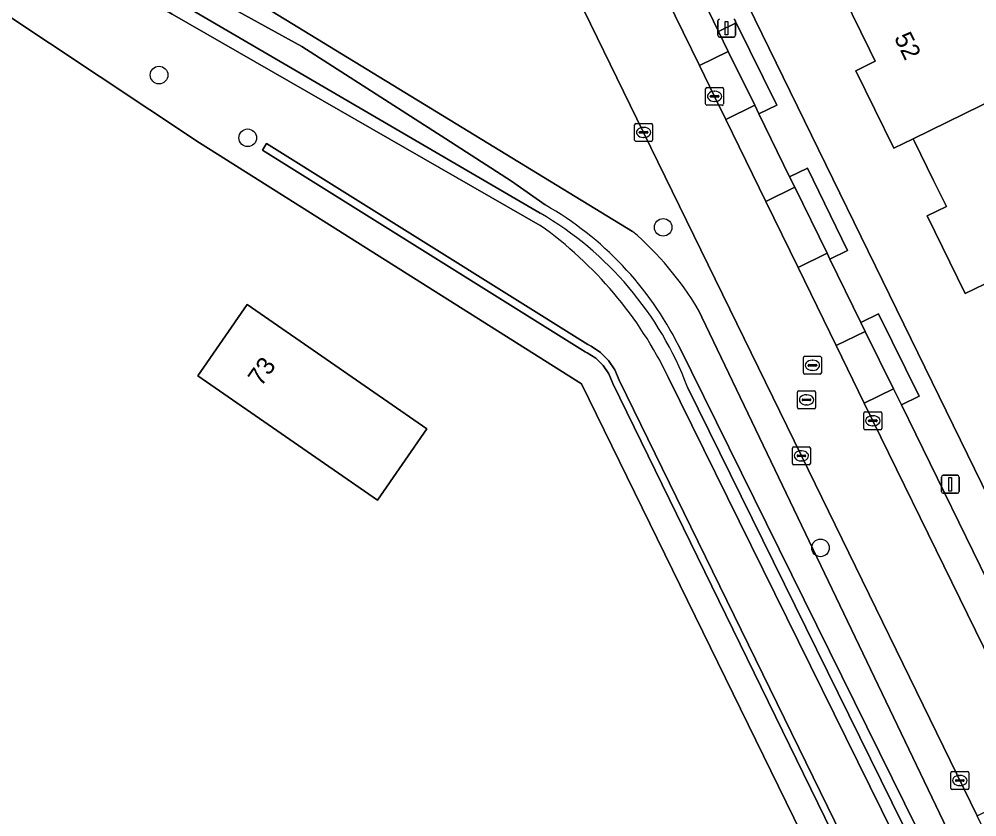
# Model space of a CAD drawing. Extents: x 160455 to 162082, y 388339 to 389736.
# Drawn here: x 160594.9 to 160648.2, y 388886.5 to 388930.9 of the extents above; entities that cross this region are included whole.
import ezdxf

# ---------------------------------------------------------------- set-up
doc = ezdxf.new("R2010")
doc.units = 0
for name, color, linetype in [('IMGEO_Boom', 7, 'Continuous'), ('IMGEO_Erf', 7, 'Continuous'), ('IMGEO_Groenvoorziening', 7, 'Continuous'), ('IMGEO_Haag', 7, 'Continuous'), ('IMGEO_Kolk', 7, 'Continuous'), ('IMGEO_Lichtmast', 7, 'Continuous'), ('IMGEO_Oever', 7, 'Continuous'), ('IMGEO_Pand', 7, 'Continuous'), ('IMGEO_Pand_nummerreeks', 7, 'Continuous'), ('IMGEO_Parkeervlak_open', 7, 'Continuous'), ('IMGEO_Rijbaan_lokaal_gesloten', 7, 'Continuous'), ('IMGEO_Rioolput', 7, 'Continuous'), ('IMGEO_Voetpad_open', 7, 'Continuous'), ('IMGEO_Waterloop', 7, 'Continuous')]:
    doc.layers.add(name, color=color, linetype=linetype)

msp = doc.modelspace()

# ---------------------------------------------------------------- linework, layer by layer
at = {"layer": 'IMGEO_Boom'}
for centre in [(160602.711, 388927.773), (160607.647, 388924.283), (160630.776, 388919.3), (160639.533, 388901.464)]:
    msp.add_circle(centre, 0.489, dxfattribs=at)
at = {"layer": 'IMGEO_Erf'}
for points in [[(160626.224, 388910.601), (160605.955, 388923.367), (160604.958, 388924.006), (160591.062, 388933.242), (160554.786, 388954.994), (160549.577, 388958.117), (160548.847, 388958.571), (160547.705, 388955.023), (160547.57, 388954.603), (160547.996, 388954.609), (160548.691, 388954.505), (160549.504, 388954.293), (160553.273, 388951.494), (160551.28, 388947.987), (160550.48, 388945.512), (160506.381, 388848.187), (160613.222, 388781.291), (160619.273, 388780.316), (160676.573, 388807.682), (160664.626, 388832.146)], [(160614.868, 388904.127), (160604.868, 388911.046), (160607.608, 388915.007), (160617.608, 388908.088)]]:
    msp.add_lwpolyline(points, close=True, dxfattribs=at)
for points in [[(160626.809, 388949.464), (160655.206, 388891.323)], [(160648.662, 388916.139), (160647.584, 388915.612), (160645.466, 388919.935), (160646.543, 388920.463), (160645.831, 388921.913), (160644.771, 388924.072), (160644.696, 388924.225), (160643.618, 388923.698), (160641.506, 388928.017), (160642.584, 388928.544), (160642.261, 388929.203), (160640.812, 388932.164)]]:
    msp.add_lwpolyline(points, dxfattribs=at)
at = {"layer": 'IMGEO_Groenvoorziening'}
for points in [[(160596.697, 388945.623), (160570.685, 388960.626), (160553.452, 388970.422), (160553.111, 388969.456), (160554.407, 388968.843), (160552.779, 388963.97), (160600.244, 388936.257), (160605.155, 388933.691), (160629.073, 388919.075)], [(160551.449, 388961.312), (160550.583, 388959.089), (160549.201, 388959.67), (160548.847, 388958.571), (160549.577, 388958.117), (160554.786, 388954.994), (160591.062, 388933.242), (160604.958, 388924.006), (160605.955, 388923.367), (160626.224, 388910.601), (160664.626, 388832.146)], [(160623.933, 388919.407), (160603.448, 388931.153), (160598.945, 388933.833), (160551.449, 388961.312)], [(160571.444, 388750), (160571.754, 388750.166), (160572.065, 388750.329), (160607.803, 388767.824), (160687.247, 388806.714), (160686.973, 388807.274), (160686.045, 388809.17), (160684.847, 388811.633), (160677.31, 388827.125), (160668.584, 388844.978), (160659.808, 388862.897), (160659.071, 388864.445), (160648.25, 388886.548), (160638.47, 388906.585), (160629.688, 388924.586), (160620.814, 388942.765), (160619.643, 388945.116), (160619.032, 388946.319), (160618.392, 388947.991), (160617.059, 388948.01), (160612.318, 388945.878)], [(160632.719, 388914.731), (160654.274, 388869.794), (160679.394, 388816.794), (160677.9, 388815.979), (160631.061, 388910.967)]]:
    msp.add_lwpolyline(points, dxfattribs=at)
for points in [[(160678.293, 388808.574), (160628.33, 388910.796), (160628.082, 388911.372), (160627.729, 388911.891), (160627.283, 388912.333), (160626.762, 388912.683), (160626.574, 388912.777), (160608.695, 388923.959), (160608.477, 388923.597), (160626.439, 388912.364), (160626.539, 388912.317), (160627.025, 388912.014), (160627.436, 388911.616), (160627.756, 388911.141), (160627.97, 388910.61), (160677.93, 388808.386)], [(160627.97, 388910.61), (160627.756, 388911.141), (160627.436, 388911.616), (160627.025, 388912.014), (160626.539, 388912.317), (160626.439, 388912.364), (160608.477, 388923.597), (160608.695, 388923.959), (160626.574, 388912.777), (160626.762, 388912.683), (160627.283, 388912.333), (160627.729, 388911.891), (160628.082, 388911.372), (160628.33, 388910.796), (160678.293, 388808.574), (160677.93, 388808.386)]]:
    msp.add_lwpolyline(points, close=True, dxfattribs=at)
for centre, radius, start, end in [((160611.002, 388901.256), 22.286, 25.832, 54.5335), ((160617.674, 388905.806), 17.493, 30.6783, 49.3364)]:
    msp.add_arc(centre, radius, start, end, dxfattribs=at)
at = {"layer": 'IMGEO_Haag'}
msp.add_lwpolyline([(160678.293, 388808.574), (160628.33, 388910.796), (160628.082, 388911.372), (160627.729, 388911.891), (160627.283, 388912.333), (160626.762, 388912.683), (160626.574, 388912.777), (160608.695, 388923.959), (160608.477, 388923.597), (160626.439, 388912.364), (160626.539, 388912.317), (160627.025, 388912.014), (160627.436, 388911.616), (160627.756, 388911.141), (160627.97, 388910.61), (160677.93, 388808.386)], close=True, dxfattribs=at)
at = {"layer": 'IMGEO_Kolk'}
for p, q in [((160633.138, 388926.163), (160633.138, 388927.015)), ((160633.213, 388927.089), (160634.065, 388927.089)), ((160634.139, 388927.015), (160634.139, 388926.163)), ((160633.397, 388926.583), (160633.397, 388926.595)), ((160633.835, 388926.546), (160633.437, 388926.546)), ((160633.44, 388926.632), (160633.838, 388926.632)), ((160633.626, 388926.869), (160633.651, 388926.869)), ((160633.881, 388926.595), (160633.881, 388926.583)), ((160634.065, 388926.089), (160633.213, 388926.089)), ((160633.649, 388926.309), (160633.624, 388926.309)), ((160629.185, 388924.158), (160629.185, 388925.01)), ((160629.26, 388925.084), (160630.112, 388925.084)), ((160629.673, 388924.864), (160629.698, 388924.864)), ((160630.186, 388925.01), (160630.186, 388924.158)), ((160629.444, 388924.578), (160629.444, 388924.59)), ((160629.882, 388924.541), (160629.484, 388924.541)), ((160629.487, 388924.627), (160629.885, 388924.627)), ((160629.696, 388924.304), (160629.671, 388924.304)), ((160629.928, 388924.59), (160629.928, 388924.578)), ((160630.112, 388924.084), (160629.26, 388924.084)), ((160641.945, 388908.113), (160641.945, 388908.965)), ((160642.02, 388909.039), (160642.872, 388909.039)), ((160642.433, 388908.819), (160642.458, 388908.819)), ((160642.946, 388908.965), (160642.946, 388908.113)), ((160642.204, 388908.533), (160642.204, 388908.545)), ((160642.642, 388908.496), (160642.244, 388908.496)), ((160642.247, 388908.582), (160642.645, 388908.582)), ((160642.688, 388908.545), (160642.688, 388908.533)), ((160642.872, 388908.039), (160642.02, 388908.039)), ((160642.456, 388908.259), (160642.431, 388908.259)), ((160637.967, 388906.159), (160637.967, 388907.011)), ((160638.042, 388907.085), (160638.894, 388907.085)), ((160638.455, 388906.865), (160638.48, 388906.865)), ((160638.968, 388907.011), (160638.968, 388906.159)), ((160638.226, 388906.579), (160638.226, 388906.591)), ((160638.664, 388906.542), (160638.266, 388906.542)), ((160638.269, 388906.628), (160638.667, 388906.628)), ((160638.478, 388906.305), (160638.453, 388906.305)), ((160638.71, 388906.591), (160638.71, 388906.579)), ((160638.894, 388906.085), (160638.042, 388906.085)), ((160646.787, 388888.094), (160646.787, 388888.946)), ((160646.862, 388889.02), (160647.714, 388889.02)), ((160647.089, 388888.563), (160647.487, 388888.563)), ((160647.275, 388888.8), (160647.3, 388888.8)), ((160647.788, 388888.946), (160647.788, 388888.094)), ((160647.714, 388888.02), (160646.862, 388888.02)), ((160647.046, 388888.514), (160647.046, 388888.526)), ((160647.484, 388888.477), (160647.086, 388888.477)), ((160647.298, 388888.24), (160647.273, 388888.24)), ((160647.53, 388888.526), (160647.53, 388888.514))]:
    msp.add_line(p, q, dxfattribs=at)
for points in [[(160633.138, 388926.163), (160633.138, 388927.015)], [(160633.213, 388927.089), (160634.065, 388927.089)], [(160634.139, 388927.015), (160634.139, 388926.163)], [(160634.065, 388926.089), (160633.213, 388926.089)], [(160629.185, 388924.158), (160629.185, 388925.01)], [(160629.26, 388925.084), (160630.112, 388925.084)], [(160630.186, 388925.01), (160630.186, 388924.158)], [(160630.112, 388924.084), (160629.26, 388924.084)], [(160641.945, 388908.113), (160641.945, 388908.965)], [(160642.02, 388909.039), (160642.872, 388909.039)], [(160642.946, 388908.965), (160642.946, 388908.113)], [(160642.872, 388908.039), (160642.02, 388908.039)], [(160637.967, 388906.159), (160637.967, 388907.011)], [(160638.042, 388907.085), (160638.894, 388907.085)], [(160638.968, 388907.011), (160638.968, 388906.159)], [(160638.894, 388906.085), (160638.042, 388906.085)], [(160646.787, 388888.094), (160646.787, 388888.946)], [(160646.862, 388889.02), (160647.714, 388889.02)], [(160647.788, 388888.946), (160647.788, 388888.094)], [(160647.714, 388888.02), (160646.862, 388888.02)]]:
    msp.add_lwpolyline(points, dxfattribs=at)
for centre, radius, start, end in [((160633.215, 388927.013), 0.0765, 91.552, 178.448), ((160633.215, 388927.013), 0.0765, 91.552, 178.448), ((160634.063, 388927.013), 0.0765, 1.552, 88.448), ((160634.063, 388927.013), 0.0765, 1.552, 88.448), ((160633.437, 388926.592), 0.0403, 85.8775, 175.7526), ((160633.434, 388926.582), 0.0366, 178.938, 274.7102), ((160633.838, 388926.589), 0.043, 264.8664, 352.4533), ((160633.842, 388926.594), 0.0386, 1.7309, 96.639), ((160633.215, 388926.165), 0.0765, 181.552, 268.448), ((160633.215, 388926.165), 0.0765, 181.552, 268.448), ((160634.063, 388926.165), 0.0765, 271.552, 358.448), ((160634.063, 388926.165), 0.0765, 271.552, 358.448), ((160629.262, 388925.008), 0.0765, 91.552, 178.448), ((160629.262, 388925.008), 0.0765, 91.552, 178.448), ((160630.11, 388925.008), 0.0765, 1.552, 88.448), ((160630.11, 388925.008), 0.0765, 1.552, 88.448), ((160629.484, 388924.587), 0.0403, 85.8775, 175.7526), ((160629.481, 388924.577), 0.0366, 178.938, 274.7102), ((160629.885, 388924.584), 0.043, 264.8664, 352.4533), ((160629.889, 388924.589), 0.0386, 1.7309, 96.639), ((160629.262, 388924.16), 0.0765, 181.552, 268.448), ((160629.262, 388924.16), 0.0765, 181.552, 268.448), ((160630.11, 388924.16), 0.0765, 271.552, 358.448), ((160630.11, 388924.16), 0.0765, 271.552, 358.448), ((160642.022, 388908.963), 0.0765, 91.552, 178.448), ((160642.022, 388908.963), 0.0765, 91.552, 178.448), ((160642.87, 388908.963), 0.0765, 1.552, 88.448), ((160642.87, 388908.963), 0.0765, 1.552, 88.448), ((160642.244, 388908.542), 0.0403, 85.8775, 175.7526), ((160642.241, 388908.532), 0.0366, 178.938, 274.7102), ((160642.645, 388908.539), 0.043, 264.8664, 352.4533), ((160642.649, 388908.544), 0.0386, 1.7309, 96.639), ((160642.022, 388908.115), 0.0765, 181.552, 268.448), ((160642.022, 388908.115), 0.0765, 181.552, 268.448), ((160642.87, 388908.115), 0.0765, 271.552, 358.448), ((160642.87, 388908.115), 0.0765, 271.552, 358.448), ((160638.044, 388907.009), 0.0765, 91.552, 178.448), ((160638.044, 388907.009), 0.0765, 91.552, 178.448), ((160638.892, 388907.009), 0.0765, 1.552, 88.448), ((160638.892, 388907.009), 0.0765, 1.552, 88.448), ((160638.044, 388906.161), 0.0765, 181.552, 268.448), ((160638.044, 388906.161), 0.0765, 181.552, 268.448), ((160638.266, 388906.588), 0.0403, 85.8775, 175.7526), ((160638.263, 388906.578), 0.0366, 178.938, 274.7102), ((160638.667, 388906.585), 0.043, 264.8664, 352.4533), ((160638.671, 388906.59), 0.0386, 1.7309, 96.639), ((160638.892, 388906.161), 0.0765, 271.552, 358.448), ((160638.892, 388906.161), 0.0765, 271.552, 358.448), ((160646.864, 388888.944), 0.0765, 91.552, 178.448), ((160646.864, 388888.944), 0.0765, 91.552, 178.448), ((160647.086, 388888.523), 0.0403, 85.8775, 175.7526), ((160647.491, 388888.525), 0.0386, 1.7309, 96.639), ((160647.712, 388888.944), 0.0765, 1.552, 88.448), ((160647.712, 388888.944), 0.0765, 1.552, 88.448), ((160646.864, 388888.096), 0.0765, 181.552, 268.448), ((160646.864, 388888.096), 0.0765, 181.552, 268.448), ((160647.083, 388888.513), 0.0366, 178.938, 274.7102), ((160647.487, 388888.52), 0.043, 264.8664, 352.4533), ((160647.712, 388888.096), 0.0765, 271.552, 358.448), ((160647.712, 388888.096), 0.0765, 271.552, 358.448)]:
    msp.add_arc(centre, radius, start, end, dxfattribs=at)
for centre, major_axis, ratio, start_param, end_param in [((160633.625, 388926.589), (-0.387, 0.002), 0.722429, 4.712389, 7.853982), ((160633.65, 388926.589), (-0.39, 0.002), 0.717154, 1.570796, 4.712389), ((160629.672, 388924.584), (-0.387, 0.002), 0.722429, 4.712389, 7.853982), ((160629.697, 388924.584), (-0.39, 0.002), 0.717154, 1.570796, 4.712389), ((160642.432, 388908.539), (-0.387, 0.002), 0.722429, 4.712389, 7.853982), ((160642.457, 388908.539), (-0.39, 0.002), 0.717154, 1.570796, 4.712389), ((160638.454, 388906.585), (-0.387, 0.002), 0.722429, 4.712389, 7.853982), ((160638.479, 388906.585), (-0.39, 0.002), 0.717154, 1.570796, 4.712389), ((160647.274, 388888.52), (-0.387, 0.002), 0.722429, 4.712389, 7.853982), ((160647.299, 388888.52), (-0.39, 0.002), 0.717154, 1.570796, 4.712389)]:
    msp.add_ellipse(centre, major_axis=major_axis, ratio=ratio, start_param=start_param, end_param=end_param, dxfattribs=at)
at = {"layer": 'IMGEO_Lichtmast'}
for p, q in [((160633.809, 388929.984), (160633.809, 388930.784)), ((160633.809, 388930.784), (160633.809, 388929.984)), ((160634.799, 388930.784), (160634.799, 388929.984)), ((160634.799, 388929.984), (160634.799, 388930.784)), ((160634.699, 388929.884), (160633.909, 388929.884)), ((160633.909, 388929.884), (160634.699, 388929.884)), ((160646.263, 388904.604), (160646.263, 388905.404)), ((160646.263, 388905.404), (160646.263, 388904.604)), ((160646.363, 388905.504), (160647.153, 388905.504)), ((160647.153, 388905.504), (160646.363, 388905.504)), ((160647.253, 388905.404), (160647.253, 388904.604)), ((160647.253, 388904.604), (160647.253, 388905.404)), ((160647.153, 388904.504), (160646.363, 388904.504)), ((160646.363, 388904.504), (160647.153, 388904.504))]:
    msp.add_line(p, q, dxfattribs=at)
for points in [[(160634.229, 388930.759), (160634.379, 388930.759), (160634.379, 388930.009), (160634.229, 388930.009), (160634.229, 388930.759)], [(160646.683, 388905.379), (160646.833, 388905.379), (160646.833, 388904.629), (160646.683, 388904.629), (160646.683, 388905.379)]]:
    msp.add_lwpolyline(points, dxfattribs=at)
for centre, start, end in [((160633.909, 388930.784), 90, 180), ((160633.909, 388930.784), 90, 180), ((160634.699, 388930.784), 0, 90), ((160634.699, 388930.784), 360, 90), ((160633.909, 388929.984), 180, 270), ((160633.909, 388929.984), 180, 270), ((160634.699, 388929.984), 270, 0), ((160634.699, 388929.984), 270, 0), ((160646.363, 388905.404), 90, 180), ((160646.363, 388905.404), 90, 180), ((160647.153, 388905.404), 0, 90), ((160647.153, 388905.404), 360, 90), ((160646.363, 388904.604), 180, 270), ((160646.363, 388904.604), 180, 270), ((160647.153, 388904.604), 270, 0), ((160647.153, 388904.604), 270, 0)]:
    msp.add_arc(centre, 0.1, start, end, dxfattribs=at)
at = {"layer": 'IMGEO_Oever'}
for points in [[(160553.111, 388969.456), (160551.863, 388970.046), (160548.602, 388961.786), (160548.904, 388959.795), (160549.201, 388959.67), (160550.583, 388959.089), (160551.449, 388961.312), (160598.945, 388933.833), (160603.448, 388931.153), (160623.933, 388919.407)], [(160629.073, 388919.075), (160605.155, 388933.691), (160600.244, 388936.257), (160552.779, 388963.97), (160554.407, 388968.843), (160553.111, 388969.456)], [(160551.473, 388963.948), (160551.633, 388963.437), (160552.136, 388963.12), (160564.254, 388956.002), (160578.462, 388947.589), (160588.119, 388942.059), (160600.766, 388934.809), (160610.662, 388929.359), (160618.678, 388924.219), (160622.323, 388921.862), (160624.21, 388920.548)], [(160623.922, 388920.096), (160600.76, 388933.608), (160570.288, 388951.267), (160550.986, 388962.109), (160550.483, 388960.707)], [(160631.061, 388910.967), (160677.9, 388815.979), (160679.394, 388816.794), (160654.274, 388869.794), (160632.719, 388914.731)], [(160631.643, 388912.704), (160661.664, 388851.883), (160678.46, 388817.242)], [(160677.947, 388817.037), (160665.072, 388843.464), (160646.51, 388881.205), (160632.136, 388910.404)]]:
    msp.add_lwpolyline(points, dxfattribs=at)
for centre, radius, start, end in [((160614.946, 388904.325), 18.681, 26.6472, 60.2706), ((160614.345, 388903.653), 19.029, 20.7803, 59.7825), ((160611.002, 388901.256), 22.286, 25.832, 54.5335), ((160617.674, 388905.806), 17.493, 30.6783, 49.3364)]:
    msp.add_arc(centre, radius, start, end, dxfattribs=at)
at = {"layer": 'IMGEO_Pand'}
for points in [[(160649.209, 388936.465), (160640.74, 388932.31), (160640.812, 388932.164), (160642.261, 388929.203), (160642.584, 388928.544), (160641.506, 388928.017), (160643.618, 388923.698), (160644.696, 388924.225), (160653.176, 388928.373), (160651.052, 388932.706), (160649.284, 388936.312)], [(160653.176, 388928.373), (160644.696, 388924.225), (160644.771, 388924.072), (160645.831, 388921.913), (160646.543, 388920.463), (160645.466, 388919.935), (160647.584, 388915.612), (160648.662, 388916.139), (160657.144, 388920.282), (160655.02, 388924.614)], [(160614.868, 388904.127), (160617.608, 388908.088), (160607.608, 388915.007), (160604.868, 388911.046)]]:
    msp.add_lwpolyline(points, close=True, dxfattribs=at)
at = {"layer": 'IMGEO_Parkeervlak_open'}
for points in [[(160623.469, 388947.315), (160623.621, 388947.008), (160624.663, 388944.899), (160632.797, 388928.304), (160634.395, 388929.087), (160633.852, 388930.189), (160632.159, 388933.706), (160628.597, 388940.979)], [(160644.034, 388909.426), (160643.599, 388910.311), (160641.968, 388909.516), (160642.445, 388908.538), (160651.242, 388890.581), (160652.243, 388888.526), (160652.468, 388888.063)], [(160652.824, 388891.478), (160644.034, 388909.426)]]:
    msp.add_lwpolyline(points, dxfattribs=at)
for points in [[(160634.395, 388929.087), (160632.797, 388928.304), (160633.637, 388926.589), (160634.263, 388925.305), (160635.873, 388926.09)], [(160636.107, 388925.615), (160635.873, 388926.09), (160634.263, 388925.305), (160636.489, 388920.744), (160638.098, 388921.529), (160637.815, 388922.106)], [(160638.098, 388921.529), (160636.489, 388920.744), (160638.282, 388917.069), (160639.895, 388917.856)], [(160640.057, 388917.525), (160639.895, 388917.856), (160638.282, 388917.069), (160640.404, 388912.721), (160642.025, 388913.512), (160641.779, 388914.011)], [(160642.025, 388913.512), (160640.404, 388912.721), (160641.968, 388909.516), (160643.599, 388910.311)]]:
    msp.add_lwpolyline(points, close=True, dxfattribs=at)
at = {"layer": 'IMGEO_Rijbaan_lokaal_gesloten'}
msp.add_lwpolyline([(160638.282, 388917.069), (160636.489, 388920.744), (160634.263, 388925.305), (160633.637, 388926.589), (160632.797, 388928.304), (160624.663, 388944.899), (160623.621, 388947.008), (160619.643, 388945.116), (160620.814, 388942.765), (160629.688, 388924.586), (160638.47, 388906.585), (160648.25, 388886.548), (160652.243, 388888.526), (160651.242, 388890.581), (160642.445, 388908.538), (160641.968, 388909.516), (160640.404, 388912.721)], close=True, dxfattribs=at)
at = {"layer": 'IMGEO_Rioolput'}
for p, q in [((160638.581, 388911.197), (160638.581, 388912.049)), ((160638.656, 388912.123), (160639.508, 388912.123)), ((160639.582, 388912.049), (160639.582, 388911.197)), ((160638.84, 388911.617), (160638.84, 388911.629)), ((160639.278, 388911.58), (160638.88, 388911.58)), ((160638.883, 388911.666), (160639.281, 388911.666)), ((160639.069, 388911.903), (160639.094, 388911.903)), ((160639.324, 388911.629), (160639.324, 388911.617)), ((160639.508, 388911.123), (160638.656, 388911.123)), ((160639.092, 388911.343), (160639.067, 388911.343)), ((160638.255, 388909.275), (160638.255, 388910.127)), ((160638.33, 388910.201), (160639.182, 388910.201)), ((160638.743, 388909.981), (160638.768, 388909.981)), ((160639.256, 388910.127), (160639.256, 388909.275)), ((160638.514, 388909.695), (160638.514, 388909.707)), ((160638.952, 388909.658), (160638.554, 388909.658)), ((160638.557, 388909.744), (160638.955, 388909.744)), ((160638.766, 388909.421), (160638.741, 388909.421)), ((160638.998, 388909.707), (160638.998, 388909.695)), ((160639.182, 388909.201), (160638.33, 388909.201))]:
    msp.add_line(p, q, dxfattribs=at)
for points in [[(160638.581, 388911.197), (160638.581, 388912.049)], [(160638.656, 388912.123), (160639.508, 388912.123)], [(160639.582, 388912.049), (160639.582, 388911.197)], [(160639.508, 388911.123), (160638.656, 388911.123)], [(160638.255, 388909.275), (160638.255, 388910.127)], [(160638.33, 388910.201), (160639.182, 388910.201)], [(160639.256, 388910.127), (160639.256, 388909.275)], [(160639.182, 388909.201), (160638.33, 388909.201)]]:
    msp.add_lwpolyline(points, dxfattribs=at)
for centre, radius, start, end in [((160638.658, 388912.047), 0.0765, 91.552, 178.448), ((160638.658, 388912.047), 0.0765, 91.552, 178.448), ((160639.506, 388912.047), 0.0765, 1.552, 88.448), ((160639.506, 388912.047), 0.0765, 1.552, 88.448), ((160638.88, 388911.626), 0.0403, 85.8775, 175.7526), ((160638.877, 388911.616), 0.0366, 178.938, 274.7102), ((160639.281, 388911.623), 0.043, 264.8664, 352.4533), ((160639.285, 388911.628), 0.0386, 1.7309, 96.639), ((160638.658, 388911.199), 0.0765, 181.552, 268.448), ((160638.658, 388911.199), 0.0765, 181.552, 268.448), ((160639.506, 388911.199), 0.0765, 271.552, 358.448), ((160639.506, 388911.199), 0.0765, 271.552, 358.448), ((160638.332, 388910.125), 0.0765, 91.552, 178.448), ((160638.332, 388910.125), 0.0765, 91.552, 178.448), ((160639.18, 388910.125), 0.0765, 1.552, 88.448), ((160639.18, 388910.125), 0.0765, 1.552, 88.448), ((160638.554, 388909.704), 0.0403, 85.8775, 175.7526), ((160638.551, 388909.694), 0.0366, 178.938, 274.7102), ((160638.955, 388909.701), 0.043, 264.8664, 352.4533), ((160638.959, 388909.706), 0.0386, 1.7309, 96.639), ((160638.332, 388909.277), 0.0765, 181.552, 268.448), ((160638.332, 388909.277), 0.0765, 181.552, 268.448), ((160639.18, 388909.277), 0.0765, 271.552, 358.448), ((160639.18, 388909.277), 0.0765, 271.552, 358.448)]:
    msp.add_arc(centre, radius, start, end, dxfattribs=at)
for centre, major_axis, ratio, start_param, end_param in [((160639.068, 388911.623), (-0.387, 0.002), 0.722429, 4.712389, 7.853982), ((160639.093, 388911.623), (-0.39, 0.002), 0.717154, 1.570796, 4.712389), ((160638.742, 388909.701), (-0.387, 0.002), 0.722429, 4.712389, 7.853982), ((160638.767, 388909.701), (-0.39, 0.002), 0.717154, 1.570796, 4.712389)]:
    msp.add_ellipse(centre, major_axis=major_axis, ratio=ratio, start_param=start_param, end_param=end_param, dxfattribs=at)
at = {"layer": 'IMGEO_Voetpad_open'}
for points in [[(160658.572, 388882.915), (160655.206, 388891.323), (160626.809, 388949.464)], [(160626.424, 388945.422), (160628.597, 388940.979), (160629.585, 388941.463), (160633.147, 388934.19), (160632.159, 388933.706), (160633.852, 388930.189), (160634.839, 388930.675), (160637.094, 388926.101), (160636.107, 388925.615), (160637.815, 388922.106), (160638.803, 388922.59), (160641.045, 388918.009), (160640.057, 388917.525), (160641.779, 388914.011), (160642.766, 388914.496), (160645.021, 388909.911), (160644.034, 388909.426), (160652.824, 388891.478)]]:
    msp.add_lwpolyline(points, dxfattribs=at)
for points in [[(160634.839, 388930.675), (160633.852, 388930.189), (160634.395, 388929.087), (160635.873, 388926.09), (160636.107, 388925.615), (160637.094, 388926.101)], [(160638.803, 388922.59), (160637.815, 388922.106), (160638.098, 388921.529), (160639.895, 388917.856), (160640.057, 388917.525), (160641.045, 388918.009)], [(160642.766, 388914.496), (160641.779, 388914.011), (160642.025, 388913.512), (160643.599, 388910.311), (160644.034, 388909.426), (160645.021, 388909.911)]]:
    msp.add_lwpolyline(points, close=True, dxfattribs=at)
at = {"layer": 'IMGEO_Waterloop'}
for points in [[(160624.21, 388920.548), (160622.323, 388921.862), (160618.678, 388924.219), (160610.662, 388929.359), (160600.766, 388934.809), (160588.119, 388942.059), (160578.462, 388947.589), (160564.254, 388956.002), (160552.136, 388963.12), (160551.633, 388963.437), (160551.473, 388963.948), (160553.178, 388967.997)], [(160550.483, 388960.707), (160550.986, 388962.109), (160570.288, 388951.267), (160600.76, 388933.608), (160623.922, 388920.096)], [(160678.46, 388817.242), (160661.664, 388851.883), (160631.643, 388912.704)], [(160632.136, 388910.404), (160646.51, 388881.205), (160665.072, 388843.464), (160677.947, 388817.037)]]:
    msp.add_lwpolyline(points, dxfattribs=at)
for centre, radius, start, end in [((160614.946, 388904.325), 18.681, 26.6472, 60.2706), ((160614.345, 388903.653), 19.029, 20.7803, 59.7825)]:
    msp.add_arc(centre, radius, start, end, dxfattribs=at)

# ---------------------------------------------------------------- texts
at = {"layer": 'IMGEO_Pand_nummerreeks'}
for s, rotation, p in [('52', 296.0808, (160643.613, 388929.856)), ('73', 54.924, (160608.4, 388910.4))]:
    msp.add_text(s, height=1, rotation=rotation, dxfattribs=at).set_placement(p)

doc.saveas('drawing.dxf')
